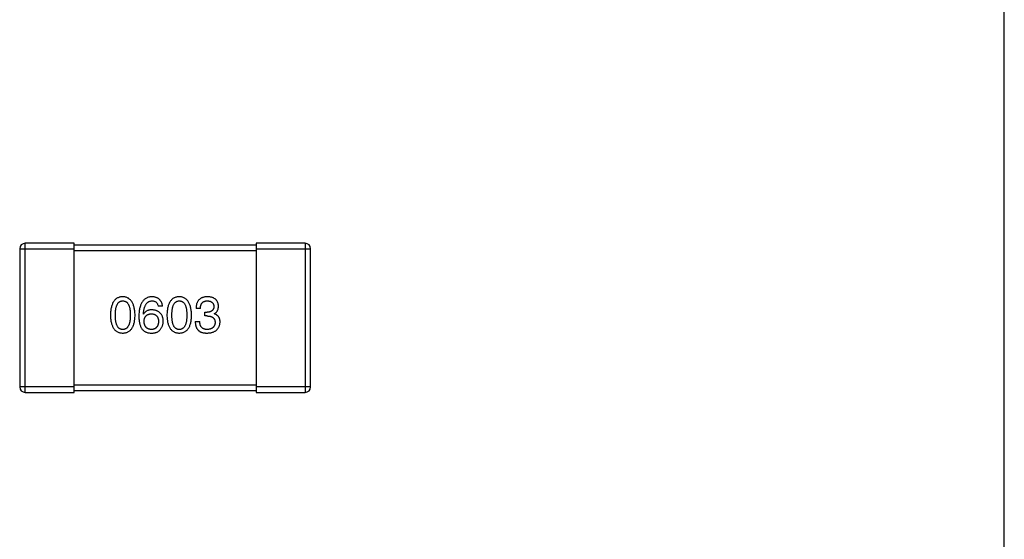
# Model space of a CAD drawing. Header units: millimetres. Extents: x 42 to 554, y 166 to 335.
# Tile 382 of 410: x 474.83 to 480.24, y 275.71 to 278.56. Entities that reach past the tile are written whole.
import ezdxf

# ---------------------------------------------------------------- set-up
doc = ezdxf.new("R2010")
doc.units = ezdxf.units.MM
doc.header["$LTSCALE"] = 30.734
doc.layers.get('0').update_dxf_attribs({"linetype": 'CONTINUOUS'})

msp = doc.modelspace()

# ---------------------------------------------------------------- linework, layer by layer
at = {"linetype": 'Continuous'}
for p, q in [((480.2444, 270.2144), (480.2444, 286.8144)), ((474.8295, 277.3045), (474.8295, 276.5445)), ((474.8295, 277.3045), (475.1295, 277.3045)), ((474.8595, 276.5145), (474.8595, 277.3345)), ((475.1295, 277.3345), (474.8595, 277.3345)), ((475.1295, 276.5145), (475.1295, 277.3345)), ((476.1295, 277.3245), (475.1295, 277.3245)), ((476.1295, 277.3345), (476.1295, 276.5145)), ((476.3995, 277.3345), (476.1295, 277.3345)), ((476.1295, 277.3045), (476.4295, 277.3045)), ((476.3995, 277.3345), (476.3995, 276.5145)), ((476.4295, 276.5445), (476.4295, 277.3045)), ((475.1295, 277.2945), (476.1295, 277.2945)), ((475.615, 276.9882), (475.591, 276.9882)), ((475.8232, 276.9762), (475.7991, 276.9762)), ((475.5112, 276.9445), (475.5101, 276.9456)), ((475.8472, 276.9347), (475.8472, 276.9555)), ((475.8472, 276.9555), (475.8603, 276.9555)), ((475.8592, 276.9347), (475.8472, 276.9347)), ((475.8986, 276.9478), (475.8986, 276.9467)), ((475.7948, 276.9041), (475.8199, 276.9041)), ((475.1295, 276.5445), (474.8295, 276.5445)), ((476.1295, 276.5545), (475.1295, 276.5545)), ((476.4295, 276.5445), (476.1295, 276.5445)), ((474.8595, 276.5145), (475.1295, 276.5145)), ((475.1295, 276.5245), (476.1295, 276.5245)), ((476.1295, 276.5145), (476.3995, 276.5145))]:
    msp.add_line(p, q, dxfattribs=at)
for centre, start, end in [((474.8595, 277.3045), 90, 180), ((476.3995, 277.3045), 0, 90), ((474.8595, 276.5445), 180, 270), ((476.3995, 276.5445), 270, 0)]:
    msp.add_arc(centre, 0.03, start, end, dxfattribs=at)
for points, knots in [([(475.3962, 277.0407), (475.3936, 277.0406), (475.3884, 277.0404), (475.3809, 277.0391), (475.3739, 277.0369), (475.3673, 277.0341), (475.3613, 277.0304), (475.3558, 277.026), (475.3508, 277.0208), (475.3463, 277.0147), (475.3423, 277.0079), (475.3389, 277.0004), (475.3358, 276.992), (475.3334, 276.9829), (475.3313, 276.9731), (475.3299, 276.9624), (475.3289, 276.951), (475.3286, 276.9431), (475.3285, 276.9391)], [0, 0, 0, 0, 0.057911, 0.113262, 0.165956, 0.217443, 0.268511, 0.319665, 0.372, 0.426129, 0.483365, 0.543779, 0.607756, 0.676562, 0.749704, 0.827713, 0.911177, 1, 1, 1, 1]), ([(475.464, 276.9391), (475.4638, 276.9431), (475.4635, 276.9509), (475.4623, 276.9622), (475.4607, 276.9727), (475.4587, 276.9825), (475.4561, 276.9916), (475.4531, 276.9999), (475.4496, 277.0074), (475.4456, 277.0142), (475.4411, 277.0202), (475.4361, 277.0255), (475.4306, 277.03), (475.4247, 277.0337), (475.4182, 277.0366), (475.4113, 277.0388), (475.4039, 277.0402), (475.3988, 277.0406), (475.3962, 277.0407)], [0, 0, 0, 0, 0.088475, 0.171606, 0.249595, 0.322626, 0.391327, 0.455765, 0.516374, 0.573675, 0.628522, 0.681161, 0.732559, 0.783563, 0.83504, 0.887639, 0.942585, 1, 1, 1, 1]), ([(475.5571, 277.0407), (475.5543, 277.0405), (475.5488, 277.0402), (475.5408, 277.0387), (475.5333, 277.0365), (475.5263, 277.0334), (475.5199, 277.0296), (475.514, 277.0248), (475.5087, 277.0194), (475.504, 277.0131), (475.4997, 277.006), (475.496, 276.9982), (475.4928, 276.9895), (475.4902, 276.9801), (475.488, 276.9699), (475.4865, 276.9588), (475.4854, 276.947), (475.4851, 276.9389), (475.485, 276.9347)], [0, 0, 0, 0, 0.058957, 0.115262, 0.16907, 0.221312, 0.273147, 0.324961, 0.377649, 0.432026, 0.488925, 0.549039, 0.612912, 0.680653, 0.753056, 0.830314, 0.912483, 1, 1, 1, 1]), ([(475.615, 276.9882), (475.6148, 276.9902), (475.6143, 276.9941), (475.613, 276.9998), (475.6115, 277.0051), (475.6095, 277.01), (475.6071, 277.0145), (475.6044, 277.0187), (475.6013, 277.0226), (475.5979, 277.026), (475.594, 277.0291), (475.5899, 277.0319), (475.5853, 277.0343), (475.5804, 277.0363), (475.5751, 277.038), (475.5694, 277.0393), (475.5634, 277.0402), (475.5592, 277.0405), (475.5571, 277.0407)], [0, 0, 0, 0, 0.06947, 0.136096, 0.199592, 0.260665, 0.319672, 0.377156, 0.433415, 0.489984, 0.546535, 0.604276, 0.663499, 0.725182, 0.788953, 0.855683, 0.926216, 1, 1, 1, 1]), ([(475.7071, 277.0407), (475.7044, 277.0406), (475.6993, 277.0404), (475.6917, 277.0391), (475.6847, 277.0369), (475.6782, 277.0341), (475.6722, 277.0304), (475.6667, 277.026), (475.6617, 277.0208), (475.6572, 277.0147), (475.6532, 277.0079), (475.6497, 277.0004), (475.6467, 276.992), (475.6442, 276.9829), (475.6422, 276.9731), (475.6408, 276.9624), (475.6397, 276.951), (475.6395, 276.9431), (475.6393, 276.9391)], [0, 0, 0, 0, 0.057911, 0.113262, 0.165956, 0.217443, 0.268511, 0.319665, 0.372, 0.426129, 0.483365, 0.543779, 0.607756, 0.676562, 0.749704, 0.827713, 0.911177, 1, 1, 1, 1]), ([(475.7748, 276.9391), (475.7747, 276.9431), (475.7743, 276.9509), (475.7732, 276.9622), (475.7716, 276.9727), (475.7695, 276.9825), (475.767, 276.9916), (475.764, 276.9999), (475.7605, 277.0074), (475.7564, 277.0142), (475.7519, 277.0202), (475.747, 277.0255), (475.7415, 277.03), (475.7356, 277.0337), (475.7291, 277.0366), (475.7222, 277.0388), (475.7148, 277.0402), (475.7097, 277.0406), (475.7071, 277.0407)], [0, 0, 0, 0, 0.088475, 0.171606, 0.249595, 0.322626, 0.391327, 0.455765, 0.516374, 0.573675, 0.628522, 0.681161, 0.732559, 0.783563, 0.83504, 0.887639, 0.942585, 1, 1, 1, 1]), ([(475.8625, 277.0407), (475.86, 277.0406), (475.8551, 277.0405), (475.848, 277.0395), (475.8414, 277.0383), (475.8353, 277.0364), (475.8296, 277.0341), (475.8244, 277.0312), (475.8197, 277.0279), (475.8155, 277.0241), (475.8117, 277.0198), (475.8084, 277.015), (475.8057, 277.0097), (475.8034, 277.004), (475.8016, 276.9977), (475.8002, 276.991), (475.7994, 276.9838), (475.7992, 276.9788), (475.7991, 276.9762)], [0, 0, 0, 0, 0.073232, 0.142595, 0.207997, 0.270074, 0.329156, 0.386529, 0.441846, 0.496976, 0.551877, 0.607941, 0.665637, 0.725446, 0.788542, 0.855101, 0.925196, 1, 1, 1, 1]), ([(475.9226, 276.9893), (475.9225, 276.9913), (475.9221, 276.9952), (475.9211, 277.0008), (475.9196, 277.0061), (475.9178, 277.011), (475.9154, 277.0155), (475.9127, 277.0197), (475.9096, 277.0235), (475.906, 277.0269), (475.902, 277.0299), (475.8976, 277.0326), (475.8928, 277.0349), (475.8875, 277.0367), (475.8819, 277.0384), (475.8758, 277.0395), (475.8693, 277.0404), (475.8648, 277.0406), (475.8625, 277.0407)], [0, 0, 0, 0, 0.067521, 0.132139, 0.193339, 0.252064, 0.309083, 0.364848, 0.420021, 0.475612, 0.532002, 0.589602, 0.649896, 0.712634, 0.778603, 0.848416, 0.922155, 1, 1, 1, 1]), ([(475.3558, 276.9391), (475.3558, 276.9422), (475.3559, 276.9484), (475.3564, 276.9573), (475.3571, 276.9656), (475.3582, 276.9733), (475.3597, 276.9804), (475.3613, 276.9869), (475.3634, 276.9928), (475.3658, 276.998), (475.3684, 277.0027), (475.3714, 277.0067), (475.3748, 277.0101), (475.3784, 277.0129), (475.3824, 277.0151), (475.3867, 277.0167), (475.3914, 277.0176), (475.3946, 277.0177), (475.3962, 277.0178)], [0, 0, 0, 0, 0.096452, 0.187278, 0.271765, 0.350519, 0.423437, 0.491321, 0.554011, 0.612224, 0.666281, 0.717003, 0.764884, 0.811423, 0.856783, 0.902993, 0.950236, 1, 1, 1, 1]), ([(475.3962, 277.0178), (475.3979, 277.0177), (475.4012, 277.0176), (475.4059, 277.0167), (475.4104, 277.0151), (475.4145, 277.013), (475.4182, 277.0101), (475.4217, 277.0067), (475.4247, 277.0027), (475.4275, 276.998), (475.4299, 276.9928), (475.4321, 276.9869), (475.4338, 276.9804), (475.4353, 276.9733), (475.4364, 276.9656), (475.4372, 276.9573), (475.4377, 276.9484), (475.4377, 276.9422), (475.4377, 276.9391)], [0, 0, 0, 0, 0.050604, 0.098688, 0.145699, 0.191791, 0.238625, 0.286717, 0.337546, 0.391814, 0.449755, 0.512106, 0.579685, 0.652048, 0.730262, 0.814146, 0.904281, 1, 1, 1, 1]), ([(475.5101, 276.9456), (475.5103, 276.9484), (475.5107, 276.9539), (475.5117, 276.9619), (475.513, 276.9693), (475.5146, 276.9762), (475.5165, 276.9826), (475.5187, 276.9885), (475.5211, 276.9938), (475.5239, 276.9986), (475.5271, 277.0029), (475.5304, 277.0066), (475.5341, 277.0099), (475.5382, 277.0125), (475.5424, 277.0147), (475.5471, 277.0162), (475.552, 277.0174), (475.5554, 277.0176), (475.5571, 277.0178)], [0, 0, 0, 0, 0.089218, 0.173709, 0.252753, 0.326963, 0.397099, 0.462534, 0.524018, 0.582178, 0.637235, 0.689955, 0.741228, 0.791618, 0.841661, 0.892925, 0.945259, 1, 1, 1, 1]), ([(475.5571, 277.0178), (475.5594, 277.0177), (475.5637, 277.0176), (475.5698, 277.0161), (475.5752, 277.0138), (475.58, 277.0105), (475.5839, 277.0063), (475.5871, 277.0011), (475.5895, 276.995), (475.5905, 276.9906), (475.591, 276.9882)], [0, 0, 0, 0, 0.136586, 0.261496, 0.378089, 0.490612, 0.605522, 0.725767, 0.8561, 1, 1, 1, 1]), ([(475.6666, 276.9391), (475.6667, 276.9422), (475.6667, 276.9484), (475.6672, 276.9573), (475.668, 276.9656), (475.669, 276.9733), (475.6705, 276.9804), (475.6722, 276.9869), (475.6742, 276.9928), (475.6766, 276.998), (475.6793, 277.0027), (475.6823, 277.0067), (475.6857, 277.0101), (475.6893, 277.0129), (475.6933, 277.0151), (475.6976, 277.0167), (475.7023, 277.0176), (475.7054, 277.0177), (475.7071, 277.0178)], [0, 0, 0, 0, 0.096452, 0.187278, 0.271765, 0.350519, 0.423437, 0.491321, 0.554011, 0.612224, 0.666281, 0.717003, 0.764884, 0.811423, 0.856783, 0.902993, 0.950236, 1, 1, 1, 1]), ([(475.7071, 277.0178), (475.7088, 277.0177), (475.712, 277.0176), (475.7168, 277.0167), (475.7212, 277.0151), (475.7254, 277.013), (475.7291, 277.0101), (475.7325, 277.0067), (475.7356, 277.0027), (475.7384, 276.998), (475.7408, 276.9928), (475.7429, 276.9869), (475.7447, 276.9804), (475.7461, 276.9733), (475.7472, 276.9656), (475.748, 276.9573), (475.7485, 276.9484), (475.7486, 276.9422), (475.7486, 276.9391)], [0, 0, 0, 0, 0.050604, 0.098688, 0.145699, 0.191791, 0.238625, 0.286717, 0.337546, 0.391814, 0.449755, 0.512106, 0.579685, 0.652048, 0.730262, 0.814146, 0.904281, 1, 1, 1, 1]), ([(475.8232, 276.9762), (475.8232, 276.9779), (475.8234, 276.9812), (475.824, 276.9859), (475.8247, 276.9903), (475.8259, 276.9944), (475.8273, 276.9981), (475.829, 277.0015), (475.831, 277.0046), (475.8332, 277.0074), (475.8358, 277.0099), (475.8386, 277.012), (475.8417, 277.0138), (475.8451, 277.0152), (475.8488, 277.0164), (475.8528, 277.0172), (475.857, 277.0177), (475.8599, 277.0177), (475.8614, 277.0178)], [0, 0, 0, 0, 0.078134, 0.15164, 0.221358, 0.286689, 0.348614, 0.407697, 0.464247, 0.520153, 0.574432, 0.629291, 0.684538, 0.742032, 0.801329, 0.863637, 0.930123, 1, 1, 1, 1]), ([(475.8975, 276.9872), (475.8974, 276.9859), (475.8973, 276.9835), (475.8967, 276.98), (475.8959, 276.9767), (475.8948, 276.9737), (475.8935, 276.9709), (475.8918, 276.9684), (475.8899, 276.966), (475.8877, 276.9639), (475.8852, 276.962), (475.8825, 276.9604), (475.8795, 276.959), (475.8762, 276.9578), (475.8726, 276.9569), (475.8687, 276.9561), (475.8646, 276.9556), (475.8618, 276.9555), (475.8603, 276.9555)], [0, 0, 0, 0, 0.067741, 0.131599, 0.192143, 0.249977, 0.306453, 0.361639, 0.416449, 0.471489, 0.527582, 0.584873, 0.644974, 0.70814, 0.77492, 0.845909, 0.920585, 1, 1, 1, 1]), ([(475.8614, 277.0178), (475.8628, 277.0177), (475.8655, 277.0176), (475.8693, 277.0171), (475.873, 277.0164), (475.8764, 277.0155), (475.8795, 277.0144), (475.8824, 277.013), (475.885, 277.0114), (475.8874, 277.0096), (475.8896, 277.0076), (475.8914, 277.0053), (475.8931, 277.0028), (475.8945, 277.0001), (475.8956, 276.9972), (475.8965, 276.994), (475.8972, 276.9907), (475.8974, 276.9883), (475.8975, 276.9872)], [0, 0, 0, 0, 0.078051, 0.151197, 0.220412, 0.286742, 0.34933, 0.409464, 0.467368, 0.52298, 0.578639, 0.633998, 0.690142, 0.746855, 0.805868, 0.867776, 0.932345, 1, 1, 1, 1]), ([(475.8986, 276.9478), (475.9005, 276.9488), (475.9042, 276.9506), (475.9092, 276.9543), (475.9134, 276.9587), (475.9168, 276.9636), (475.9194, 276.9692), (475.9213, 276.9754), (475.9224, 276.9822), (475.9226, 276.9869), (475.9226, 276.9893)], [0, 0, 0, 0, 0.125227, 0.244792, 0.361427, 0.478215, 0.59667, 0.722058, 0.856314, 1, 1, 1, 1]), ([(475.3285, 276.9391), (475.3286, 276.9351), (475.3289, 276.9275), (475.3299, 276.9165), (475.3313, 276.9062), (475.3334, 276.8966), (475.3359, 276.8878), (475.3389, 276.8798), (475.3423, 276.8724), (475.3463, 276.8659), (475.3508, 276.86), (475.3558, 276.855), (475.3613, 276.8507), (475.3674, 276.8471), (475.3739, 276.8444), (475.3809, 276.8423), (475.3884, 276.8411), (475.3936, 276.8408), (475.3962, 276.8407)], [0, 0, 0, 0, 0.087693, 0.170223, 0.247496, 0.319826, 0.387768, 0.451403, 0.511459, 0.568358, 0.622671, 0.675251, 0.726739, 0.778422, 0.830759, 0.884394, 0.940865, 1, 1, 1, 1]), ([(475.3962, 276.8604), (475.3946, 276.8604), (475.3914, 276.8606), (475.3867, 276.8615), (475.3824, 276.863), (475.3785, 276.8653), (475.3748, 276.868), (475.3714, 276.8714), (475.3684, 276.8755), (475.3658, 276.8801), (475.3634, 276.8854), (475.3613, 276.8912), (475.3597, 276.8977), (475.3582, 276.9048), (475.3571, 276.9125), (475.3564, 276.9208), (475.3559, 276.9297), (475.3558, 276.9359), (475.3558, 276.9391)], [0, 0, 0, 0, 0.049766, 0.097012, 0.143225, 0.188786, 0.235079, 0.282962, 0.333687, 0.387747, 0.445963, 0.508657, 0.576545, 0.649868, 0.72822, 0.812712, 0.903543, 1, 1, 1, 1]), ([(475.3962, 276.8407), (475.3989, 276.8408), (475.404, 276.8411), (475.4116, 276.8423), (475.4186, 276.8444), (475.4251, 276.8471), (475.4311, 276.8507), (475.4366, 276.855), (475.4416, 276.86), (475.4461, 276.8658), (475.4501, 276.8724), (475.4536, 276.8797), (475.4566, 276.8878), (475.4591, 276.8966), (475.4611, 276.9062), (475.4626, 276.9165), (475.4636, 276.9275), (475.4638, 276.9351), (475.464, 276.9391)], [0, 0, 0, 0, 0.059134, 0.115603, 0.169236, 0.221572, 0.273254, 0.32474, 0.377319, 0.431815, 0.488555, 0.548609, 0.612242, 0.680182, 0.75251, 0.829782, 0.91231, 1, 1, 1, 1]), ([(475.4377, 276.9391), (475.4377, 276.9359), (475.4377, 276.9299), (475.4372, 276.9211), (475.4364, 276.9128), (475.4353, 276.9052), (475.4338, 276.8982), (475.432, 276.8917), (475.43, 276.8859), (475.4275, 276.8807), (475.4247, 276.876), (475.4216, 276.8719), (475.4182, 276.8685), (475.4145, 276.8656), (475.4104, 276.8634), (475.4059, 276.8617), (475.4012, 276.8607), (475.3979, 276.8605), (475.3962, 276.8604)], [0, 0, 0, 0, 0.094834, 0.184067, 0.267029, 0.344713, 0.417334, 0.484367, 0.546941, 0.604717, 0.65953, 0.710539, 0.759381, 0.806382, 0.853027, 0.900623, 0.949121, 1, 1, 1, 1]), ([(475.485, 276.9347), (475.485, 276.9312), (475.4851, 276.9243), (475.4858, 276.9143), (475.4868, 276.9048), (475.4884, 276.8961), (475.4904, 276.8879), (475.4928, 276.8803), (475.4957, 276.8733), (475.498, 276.869), (475.4992, 276.8669)], [0, 0, 0, 0, 0.151498, 0.29521, 0.430242, 0.557137, 0.677306, 0.790845, 0.898111, 1, 1, 1, 1]), ([(475.5571, 276.9686), (475.5545, 276.9685), (475.5494, 276.9684), (475.5421, 276.9673), (475.5354, 276.9653), (475.5292, 276.9628), (475.5237, 276.9593), (475.5188, 276.9552), (475.5146, 276.9502), (475.5124, 276.9464), (475.5112, 276.9445)], [0, 0, 0, 0, 0.144617, 0.279572, 0.40596, 0.526097, 0.64389, 0.760003, 0.877724, 1, 1, 1, 1]), ([(475.5134, 276.9041), (475.5135, 276.9058), (475.5137, 276.909), (475.5144, 276.9138), (475.5154, 276.9182), (475.5167, 276.9223), (475.5182, 276.9261), (475.5201, 276.9296), (475.5221, 276.9327), (475.5246, 276.9355), (475.5272, 276.9381), (475.5302, 276.9403), (475.5334, 276.9422), (475.537, 276.9437), (475.5408, 276.945), (475.5449, 276.9459), (475.5493, 276.9465), (475.5523, 276.9467), (475.5538, 276.9467)], [0, 0, 0, 0, 0.076072, 0.148369, 0.216753, 0.281358, 0.342792, 0.401604, 0.458929, 0.514444, 0.569818, 0.625343, 0.681554, 0.739608, 0.800134, 0.863477, 0.929547, 1, 1, 1, 1]), ([(475.5538, 276.9467), (475.5553, 276.9467), (475.5583, 276.9465), (475.5625, 276.9459), (475.5665, 276.945), (475.5702, 276.9438), (475.5736, 276.9422), (475.5768, 276.9404), (475.5797, 276.9383), (475.5823, 276.9358), (475.5846, 276.933), (475.5867, 276.93), (475.5885, 276.9266), (475.59, 276.9229), (475.5912, 276.9189), (475.5922, 276.9146), (475.5928, 276.91), (475.5931, 276.9068), (475.5932, 276.9052)], [0, 0, 0, 0, 0.069884, 0.136529, 0.199638, 0.259844, 0.317774, 0.374356, 0.430026, 0.485148, 0.5409, 0.597889, 0.657472, 0.718614, 0.783613, 0.85129, 0.923712, 1, 1, 1, 1]), ([(475.6194, 276.9063), (475.6193, 276.9086), (475.619, 276.9132), (475.6181, 276.9198), (475.6166, 276.926), (475.6148, 276.9319), (475.6125, 276.9373), (475.6097, 276.9422), (475.6065, 276.9468), (475.6028, 276.9509), (475.5986, 276.9546), (475.5941, 276.9579), (475.589, 276.9607), (475.5835, 276.9631), (475.5776, 276.9652), (475.5711, 276.9667), (475.5643, 276.9679), (475.5595, 276.9684), (475.5571, 276.9686)], [0, 0, 0, 0, 0.071527, 0.139094, 0.20346, 0.264939, 0.323904, 0.381383, 0.437591, 0.493343, 0.549401, 0.606085, 0.664838, 0.725424, 0.788712, 0.855452, 0.925772, 1, 1, 1, 1]), ([(475.6393, 276.9391), (475.6395, 276.9351), (475.6397, 276.9275), (475.6408, 276.9165), (475.6422, 276.9062), (475.6442, 276.8966), (475.6467, 276.8878), (475.6497, 276.8798), (475.6532, 276.8724), (475.6572, 276.8659), (475.6617, 276.86), (475.6667, 276.855), (475.6722, 276.8507), (475.6782, 276.8471), (475.6848, 276.8444), (475.6918, 276.8423), (475.6993, 276.8411), (475.7044, 276.8408), (475.7071, 276.8407)], [0, 0, 0, 0, 0.087693, 0.170223, 0.247496, 0.319826, 0.387768, 0.451403, 0.511459, 0.568358, 0.622671, 0.675251, 0.726739, 0.778422, 0.830759, 0.884394, 0.940865, 1, 1, 1, 1]), ([(475.7071, 276.8604), (475.7054, 276.8604), (475.7023, 276.8606), (475.6976, 276.8615), (475.6933, 276.863), (475.6893, 276.8653), (475.6856, 276.868), (475.6823, 276.8714), (475.6793, 276.8755), (475.6766, 276.8801), (475.6742, 276.8854), (475.6722, 276.8912), (475.6705, 276.8977), (475.669, 276.9048), (475.668, 276.9125), (475.6672, 276.9208), (475.6667, 276.9297), (475.6667, 276.9359), (475.6666, 276.9391)], [0, 0, 0, 0, 0.049766, 0.097012, 0.143225, 0.188786, 0.235079, 0.282962, 0.333687, 0.387747, 0.445963, 0.508657, 0.576545, 0.649868, 0.72822, 0.812712, 0.903543, 1, 1, 1, 1]), ([(475.7071, 276.8407), (475.7097, 276.8408), (475.7149, 276.8411), (475.7224, 276.8423), (475.7294, 276.8444), (475.7359, 276.8471), (475.742, 276.8507), (475.7475, 276.855), (475.7525, 276.86), (475.757, 276.8658), (475.761, 276.8724), (475.7645, 276.8797), (475.7675, 276.8878), (475.7699, 276.8966), (475.772, 276.9062), (475.7734, 276.9165), (475.7744, 276.9275), (475.7747, 276.9351), (475.7748, 276.9391)], [0, 0, 0, 0, 0.059134, 0.115603, 0.169236, 0.221572, 0.273254, 0.32474, 0.377319, 0.431815, 0.488555, 0.548609, 0.612242, 0.680182, 0.75251, 0.829782, 0.91231, 1, 1, 1, 1]), ([(475.7486, 276.9391), (475.7486, 276.9359), (475.7485, 276.9299), (475.748, 276.9211), (475.7472, 276.9128), (475.7461, 276.9052), (475.7447, 276.8982), (475.7429, 276.8917), (475.7408, 276.8859), (475.7384, 276.8807), (475.7356, 276.876), (475.7325, 276.8719), (475.7291, 276.8685), (475.7253, 276.8656), (475.7212, 276.8634), (475.7168, 276.8617), (475.712, 276.8607), (475.7088, 276.8605), (475.7071, 276.8604)], [0, 0, 0, 0, 0.094834, 0.184067, 0.267029, 0.344713, 0.417334, 0.484367, 0.546941, 0.604717, 0.65953, 0.710539, 0.759381, 0.806382, 0.853027, 0.900623, 0.949121, 1, 1, 1, 1]), ([(475.8592, 276.9347), (475.8611, 276.9347), (475.8646, 276.9347), (475.8696, 276.9342), (475.8744, 276.9335), (475.8788, 276.9325), (475.8828, 276.9313), (475.8865, 276.9297), (475.8899, 276.9279), (475.8929, 276.9257), (475.8955, 276.9234), (475.8978, 276.9206), (475.8998, 276.9177), (475.9013, 276.9144), (475.9025, 276.9109), (475.9034, 276.907), (475.904, 276.9029), (475.904, 276.9001), (475.9041, 276.8986)], [0, 0, 0, 0, 0.082495, 0.159728, 0.232496, 0.300725, 0.365163, 0.425859, 0.483728, 0.538892, 0.592921, 0.646195, 0.699968, 0.754746, 0.811387, 0.870806, 0.933482, 1, 1, 1, 1]), ([(475.9314, 276.9019), (475.9314, 276.9033), (475.9313, 276.9061), (475.9309, 276.9102), (475.9303, 276.9141), (475.9293, 276.9178), (475.9282, 276.9213), (475.9268, 276.9246), (475.9251, 276.9277), (475.9232, 276.9306), (475.9211, 276.9334), (475.9186, 276.9359), (475.9159, 276.9381), (475.9129, 276.9403), (475.9097, 276.9422), (475.9063, 276.944), (475.9025, 276.9454), (475.8999, 276.9463), (475.8986, 276.9467)], [0, 0, 0, 0, 0.071215, 0.138707, 0.20396, 0.266995, 0.327734, 0.387609, 0.445602, 0.503345, 0.561136, 0.618597, 0.677672, 0.738255, 0.799989, 0.863961, 0.930555, 1, 1, 1, 1]), ([(475.4992, 276.8669), (475.5007, 276.8649), (475.5036, 276.861), (475.5088, 276.8558), (475.5145, 276.8514), (475.5207, 276.8477), (475.5275, 276.8447), (475.5347, 276.8426), (475.5425, 276.8412), (475.5478, 276.8409), (475.5506, 276.8407)], [0, 0, 0, 0, 0.125033, 0.246266, 0.36603, 0.485265, 0.606781, 0.732144, 0.862551, 1, 1, 1, 1]), ([(475.5549, 276.8604), (475.5533, 276.8604), (475.5502, 276.8606), (475.5457, 276.8613), (475.5415, 276.8622), (475.5376, 276.8635), (475.5339, 276.865), (475.5306, 276.867), (475.5275, 276.8692), (475.5249, 276.8719), (475.5223, 276.8747), (475.5202, 276.878), (475.5183, 276.8815), (475.5167, 276.8854), (475.5155, 276.8896), (475.5145, 276.8942), (475.5137, 276.899), (475.5135, 276.9024), (475.5134, 276.9041)], [0, 0, 0, 0, 0.070403, 0.137196, 0.200053, 0.260887, 0.31876, 0.37535, 0.430743, 0.485927, 0.541678, 0.598832, 0.657726, 0.719441, 0.783504, 0.851852, 0.923533, 1, 1, 1, 1]), ([(475.5932, 276.9052), (475.5931, 276.9035), (475.5929, 276.9001), (475.5921, 276.8952), (475.5912, 276.8907), (475.5901, 276.8864), (475.5886, 276.8825), (475.5869, 276.8789), (475.5849, 276.8756), (475.5826, 276.8727), (475.5801, 276.87), (475.5773, 276.8676), (475.5742, 276.8656), (475.5708, 276.8639), (475.5672, 276.8625), (475.5634, 276.8615), (475.5592, 276.8608), (475.5564, 276.8605), (475.5549, 276.8604)], [0, 0, 0, 0, 0.078863, 0.153308, 0.223539, 0.289857, 0.35341, 0.413572, 0.471721, 0.528235, 0.584279, 0.638781, 0.69466, 0.751251, 0.809198, 0.869697, 0.933318, 1, 1, 1, 1]), ([(475.5997, 276.8571), (475.6013, 276.8588), (475.6044, 276.8623), (475.6084, 276.8678), (475.6118, 276.8737), (475.6146, 276.8797), (475.6168, 276.886), (475.6183, 276.8926), (475.6192, 276.8993), (475.6193, 276.9039), (475.6194, 276.9063)], [0, 0, 0, 0, 0.129393, 0.255335, 0.378531, 0.500878, 0.622934, 0.746191, 0.87096, 1, 1, 1, 1]), ([(475.7948, 276.9041), (475.7948, 276.9023), (475.795, 276.8988), (475.7954, 276.8937), (475.7961, 276.8888), (475.797, 276.8842), (475.7981, 276.8798), (475.7993, 276.8756), (475.8009, 276.8717), (475.8026, 276.868), (475.8046, 276.8646), (475.8067, 276.8614), (475.8091, 276.8584), (475.8117, 276.8557), (475.8145, 276.8532), (475.8176, 276.851), (475.8208, 276.8489), (475.8231, 276.8478), (475.8243, 276.8473)], [0, 0, 0, 0, 0.078937, 0.154495, 0.226898, 0.296844, 0.363348, 0.427781, 0.48946, 0.549586, 0.607902, 0.664733, 0.720805, 0.776157, 0.831175, 0.886736, 0.943094, 1, 1, 1, 1]), ([(475.8614, 276.8604), (475.8598, 276.8604), (475.8566, 276.8605), (475.852, 276.861), (475.8477, 276.8618), (475.8437, 276.8631), (475.84, 276.8645), (475.8366, 276.8664), (475.8335, 276.8687), (475.8308, 276.8713), (475.8283, 276.8742), (475.8262, 276.8775), (475.8243, 276.8811), (475.8228, 276.885), (475.8216, 276.8893), (475.8207, 276.8939), (475.8201, 276.8989), (475.82, 276.9023), (475.8199, 276.9041)], [0, 0, 0, 0, 0.071272, 0.13882, 0.201858, 0.262757, 0.320043, 0.376709, 0.431462, 0.486034, 0.541209, 0.597703, 0.65589, 0.717768, 0.782056, 0.850407, 0.92277, 1, 1, 1, 1]), ([(475.8603, 276.8407), (475.8631, 276.8408), (475.8684, 276.8411), (475.8762, 276.842), (475.8834, 276.8434), (475.8901, 276.8452), (475.8963, 276.8475), (475.9021, 276.8502), (475.9073, 276.8534), (475.912, 276.857), (475.9162, 276.8611), (475.9199, 276.8656), (475.9232, 276.8706), (475.9258, 276.876), (475.928, 276.8818), (475.9297, 276.8881), (475.9309, 276.8949), (475.9312, 276.8995), (475.9314, 276.9019)], [0, 0, 0, 0, 0.078078, 0.151942, 0.221594, 0.28726, 0.350176, 0.409768, 0.467648, 0.523784, 0.578904, 0.634014, 0.689819, 0.746826, 0.805875, 0.867063, 0.931764, 1, 1, 1, 1]), ([(475.9041, 276.8986), (475.9039, 276.8972), (475.9037, 276.8943), (475.903, 276.8902), (475.902, 276.8863), (475.9006, 276.8827), (475.899, 276.8794), (475.8971, 276.8763), (475.8948, 276.8735), (475.8924, 276.871), (475.8895, 276.8687), (475.8864, 276.8667), (475.8829, 276.8649), (475.8792, 276.8635), (475.8752, 276.8623), (475.8709, 276.8614), (475.8662, 276.8607), (475.8631, 276.8605), (475.8614, 276.8604)], [0, 0, 0, 0, 0.068514, 0.133941, 0.195994, 0.255362, 0.312994, 0.369441, 0.424687, 0.480522, 0.537148, 0.594801, 0.654411, 0.716817, 0.781981, 0.850498, 0.923306, 1, 1, 1, 1]), ([(475.5506, 276.8407), (475.5534, 276.8407), (475.5588, 276.8406), (475.5666, 276.8412), (475.5737, 276.8423), (475.5802, 276.8441), (475.5861, 276.8464), (475.5913, 276.8494), (475.596, 276.8529), (475.5985, 276.8557), (475.5997, 276.8571)], [0, 0, 0, 0, 0.156782, 0.301945, 0.436395, 0.561474, 0.678489, 0.78853, 0.894967, 1, 1, 1, 1]), ([(475.8243, 276.8473), (475.8254, 276.8467), (475.8277, 276.8456), (475.8315, 276.8443), (475.8356, 276.8432), (475.8399, 276.8423), (475.8446, 276.8416), (475.8496, 276.8411), (475.8549, 276.8408), (475.8585, 276.8407), (475.8603, 276.8407)], [0, 0, 0, 0, 0.101955, 0.208983, 0.322698, 0.44339, 0.570851, 0.70629, 0.84885, 1, 1, 1, 1])]:
    msp.add_open_spline(points, degree=3, knots=knots, dxfattribs=at)

doc.saveas('drawing.dxf')
